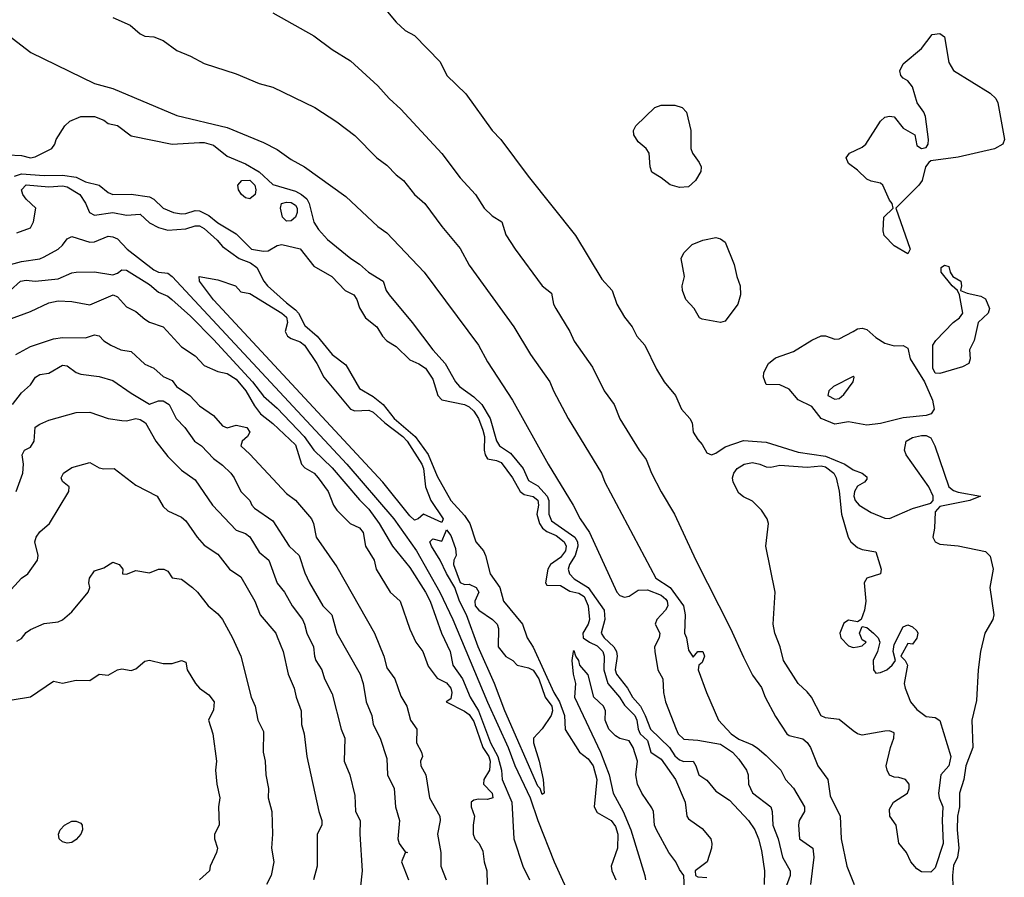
# Model space of a CAD drawing. Header units: metres. Extents: x -46681 to -43747, y -240911 to -237677.
# Tile 283 of 656: x -45032 to -44924, y -239884 to -239790. Entities that reach past the tile are written whole.
import ezdxf

# ---------------------------------------------------------------- set-up
doc = ezdxf.new("R2010")
doc.units = ezdxf.units.M
doc.layers.add('CONTOUR_INDEX', color=1, linetype='Continuous')
doc.layers.add('CONTOUR_INTER', color=3, linetype='Continuous')

msp = doc.modelspace()

# ---------------------------------------------------------------- linework, layer by layer
at = {"layer": 'CONTOUR_INDEX'}
for points, elevation in [([(-45004.1, -239789.17), (-44999.6, -239791.69), (-44997.6, -239793.18), (-44995.6, -239794.42), (-44992.6, -239797.15), (-44991.37, -239798.52), (-44990.1, -239799.7), (-44985.6, -239804.54), (-44983.6, -239807.22), (-44981.92, -239809.02), (-44980.98, -239810.52), (-44980.1, -239811.37), (-44979.04, -239812.02), (-44978.6, -239813.46), (-44977.58, -239815.02), (-44974.6, -239819.02), (-44973.6, -239819.83), (-44973.37, -239821.02), (-44973.13, -239821.52), (-44971.6, -239824.01), (-44971.1, -239825.08), (-44969.1, -239827.94), (-44967.85, -239830.52), (-44966.73, -239832.02), (-44966.1, -239833.57), (-44963.99, -239837.02), (-44963.25, -239838.02), (-44962.65, -239839.52), (-44961.6, -239841.57), (-44960.13, -239844.02), (-44957.79, -239849.02), (-44954, -239856.52), (-44952.6, -239859.65), (-44951.6, -239861.62), (-44950.6, -239862.98), (-44950.22, -239864.02), (-44949.1, -239866.14), (-44947.84, -239868.02), (-44947.6, -239868.21), (-44946.1, -239868.59), (-44945.6, -239868.99), (-44945.25, -239869.52), (-44944.46, -239871.52), (-44943.37, -239873.02), (-44943.1, -239874.82), (-44942.02, -239877.02), (-44941.91, -239879.52), (-44941.29, -239882.52), (-44940.46, -239884.52)], 70), ([(-45032.1, -239813.22), (-45030.6, -239812.67), (-45030.29, -239812.02), (-45030.01, -239810.52), (-45031.1, -239809.53), (-45031.44, -239809.02), (-45031.61, -239808.52), (-45031.1, -239807.99), (-45028.6, -239808.18), (-45027.1, -239808.1), (-45026.6, -239808.21), (-45025.2, -239809.02), (-45024.6, -239809.99), (-45024.16, -239811.02), (-45023.6, -239811.3), (-45021.6, -239811.02), (-45020.1, -239811.31), (-45018.6, -239811.2), (-45017.6, -239812.14), (-45016.6, -239812.65), (-45015.6, -239812.95), (-45013.6, -239812.8), (-45012.6, -239812.45), (-45012.1, -239812.47), (-45011.6, -239812.76), (-45010.17, -239814.02), (-45009.6, -239814.72), (-45007.79, -239816.02), (-45006.52, -239816.52), (-45005.86, -239817.02), (-45005.06, -239818.52), (-45004.66, -239819.02), (-45002.6, -239820.9), (-45001.6, -239821.65), (-45001.28, -239822.02), (-45000.6, -239823.35), (-44999.23, -239824.52), (-44997.59, -239826.52), (-44996.1, -239827.66), (-44994.6, -239830.24), (-44993.1, -239831.14), (-44992.03, -239832.02), (-44990.82, -239833.52), (-44988.52, -239835.52), (-44987.1, -239837.46), (-44986.1, -239839.85), (-44984.6, -239842.52), (-44983.1, -239844.16), (-44982.55, -239845.02), (-44981.87, -239847.02), (-44981.04, -239848.02), (-44980.82, -239848.52), (-44980.32, -239850.52), (-44979.24, -239852.02), (-44978.85, -239853.52), (-44976.78, -239856.02), (-44976.25, -239857.52), (-44975.6, -239858.55), (-44973.33, -239863.52), (-44972.72, -239864.52), (-44972.19, -239866.02), (-44972.1, -239867.56), (-44970.52, -239870.02), (-44969.6, -239870.76), (-44969.03, -239871.52), (-44968.62, -239873.02), (-44968.93, -239876.02), (-44968.6, -239876.65), (-44967.06, -239877.52), (-44966.6, -239878.16), (-44966.32, -239879.02), (-44966.39, -239880.52), (-44967.07, -239882.52), (-44967, -239883.02), (-44966.55, -239884.02)], 75), ([(-45032.57, -239832.02), (-45031.6, -239830.74), (-45030.6, -239829.85), (-45030.08, -239829.02), (-45029.6, -239828.74), (-45028.6, -239828.59), (-45027.1, -239827.7), (-45026.6, -239827.77), (-45025.6, -239828.52), (-45025.1, -239828.68), (-45023.1, -239828.94), (-45021.6, -239829.39), (-45019.6, -239830.77), (-45017.6, -239831.97), (-45016.6, -239831.61), (-45016.1, -239831.59), (-45015.44, -239832.02), (-45014.68, -239833.52), (-45013.73, -239834.52), (-45012.65, -239836.02), (-45011.88, -239836.52), (-45010.6, -239837.91), (-45009.6, -239838.63), (-45008.69, -239839.52), (-45008.33, -239840.02), (-45007.6, -239841.53), (-45006.6, -239842.5), (-45006.39, -239843.02), (-45006.1, -239843.34), (-45004.1, -239844.72), (-45002.32, -239847.52), (-45001.21, -239848.52), (-45000.6, -239850.42), (-45000.07, -239851.52), (-44998.62, -239854.02), (-44997.65, -239855.02), (-44997.1, -239857.03), (-44994.52, -239861.52), (-44994.21, -239862.52), (-44993.86, -239864.52), (-44993.25, -239866.02), (-44993.11, -239867.02), (-44992.35, -239868.52), (-44991.6, -239870.74), (-44991.53, -239872.52), (-44990.83, -239874.02), (-44990.68, -239876.02), (-44990.23, -239877.52), (-44990.4, -239879.52), (-44990.28, -239880.02), (-44989.6, -239880.94), (-44989.34, -239881.02), (-44989.6, -239881.05), (-44990.02, -239882.02), (-44989.25, -239884.02)], 80), ([(-44952.5, -239838.52), (-44951.6, -239838.34), (-44950.8, -239838.52), (-44950.1, -239838.84), (-44949.6, -239838.87), (-44948.6, -239838.63), (-44945.6, -239838.85), (-44944.1, -239838.72), (-44943.6, -239838.83), (-44942.69, -239839.52), (-44942.43, -239840.02), (-44942.1, -239841.49), (-44941.87, -239844.02), (-44941.12, -239846.52), (-44940.83, -239847.02), (-44940.1, -239847.65), (-44939.6, -239847.86), (-44938.1, -239848.11), (-44937.53, -239850.02), (-44937.6, -239850.53), (-44939.1, -239851.02), (-44939.39, -239851.52), (-44939.19, -239853.52), (-44939.35, -239854.52), (-44939.69, -239855.52), (-44940.1, -239855.79), (-44941.1, -239855.59), (-44941.6, -239855.94), (-44942.05, -239857.02), (-44941.95, -239857.52), (-44941.1, -239858.41), (-44940.6, -239858.57), (-44940.11, -239858.52), (-44939.6, -239858.39), (-44939.15, -239858.02), (-44939.6, -239857.75), (-44939.88, -239857.02), (-44939.6, -239856.28), (-44939.1, -239856.41), (-44938.35, -239857.02), (-44937.86, -239857.52), (-44937.68, -239858.02), (-44937.91, -239859.02), (-44938.4, -239860.02), (-44938.35, -239861.02), (-44938.1, -239861.38), (-44937.6, -239861.34), (-44936.91, -239861.02), (-44936.3, -239860.52), (-44935.96, -239860.02), (-44936.22, -239859.02), (-44936.1, -239858.25), (-44935.1, -239856.34), (-44934.6, -239856.12), (-44934.1, -239856.33), (-44933.6, -239856.76), (-44933.5, -239857.02), (-44933.6, -239857.56), (-44934.1, -239858.22), (-44934.6, -239858.16), (-44935.35, -239859.52), (-44934.89, -239860.02), (-44934.65, -239860.52), (-44935.01, -239862.52), (-44934.9, -239863.02), (-44934.3, -239864.52), (-44933.6, -239865.36), (-44932.6, -239866.12), (-44931.6, -239866.24), (-44931.1, -239866.56), (-44929.88, -239870.52), (-44930.1, -239871.52), (-44931, -239872.52), (-44931.24, -239874.52), (-44931.17, -239875.02), (-44930.76, -239876.02), (-44930.84, -239877.52), (-44930.73, -239880.02), (-44931.6, -239882.68), (-44932.1, -239883.17), (-44933.1, -239883.14), (-44933.6, -239882.8), (-44934.29, -239882.02), (-44934.74, -239881.02), (-44935.6, -239880), (-44935.87, -239878.02), (-44936.56, -239877.02), (-44936.6, -239876.28), (-44936.17, -239875.52), (-44934.65, -239874.52), (-44934.46, -239874.02), (-44934.44, -239873.52), (-44934.85, -239873.02), (-44935.6, -239872.79), (-44936.1, -239872.78), (-44936.6, -239872.54), (-44936.87, -239872.02), (-44936.97, -239871.52), (-44936.5, -239869.52), (-44936.12, -239868.52), (-44936.1, -239867.92), (-44936.6, -239867.71), (-44937.1, -239867.73), (-44939.6, -239868.19), (-44940.1, -239868.04), (-44940.6, -239867.71), (-44942.1, -239866.45), (-44943.6, -239866.27), (-44944.1, -239866.08), (-44945.15, -239864.02), (-44945.6, -239863.44), (-44946.6, -239862.52), (-44948.21, -239860.02), (-44948.59, -239858.52), (-44949.16, -239857.02), (-44949.35, -239856.02), (-44949.12, -239852.52), (-44950.14, -239847.52), (-44949.84, -239845.02), (-44949.98, -239844.52), (-44950.6, -239843.55), (-44951.6, -239842.59), (-44952.6, -239842.09), (-44953.1, -239841.69), (-44953.71, -239840.52), (-44953.78, -239840.02), (-44953.66, -239839.52), (-44953.29, -239839.02), (-44952.5, -239838.52)], 70), ([(-45026.9, -239878.02), (-45026.1, -239877.59), (-45025.6, -239877.58), (-45025.1, -239877.81), (-45024.94, -239878.02), (-45024.91, -239878.52), (-45025.09, -239879.02), (-45025.6, -239879.6), (-45026.1, -239879.93), (-45026.6, -239879.99), (-45027.1, -239879.84), (-45027.49, -239879.52), (-45027.56, -239879.02), (-45027.38, -239878.52), (-45026.9, -239878.02)], 85)]:
    msp.add_lwpolyline(points, dxfattribs=dict(at, elevation=elevation))
at = {"layer": 'CONTOUR_INTER'}
for points, elevation in [([(-44992.1, -239788.41), (-44990.6, -239790.2), (-44989.6, -239791.09), (-44988.6, -239791.63), (-44985.77, -239794.52), (-44985.06, -239796.02), (-44982.96, -239798.02), (-44980.1, -239802.02), (-44979.14, -239803.02), (-44976.15, -239807.02), (-44970.98, -239813.52), (-44968.1, -239818.3), (-44966.96, -239819.52), (-44966.43, -239821.02), (-44965.6, -239822.46), (-44964.77, -239823.52), (-44964.25, -239824.52), (-44963.39, -239825.52), (-44962.1, -239828.13), (-44961.25, -239829.52), (-44960.04, -239831.02), (-44959.36, -239832.52), (-44958.45, -239833.52), (-44958.22, -239834.02), (-44958.08, -239835.02), (-44957.6, -239835.85), (-44957.1, -239836.38), (-44956.6, -239837.31), (-44956.1, -239837.52), (-44955.6, -239837.33), (-44954.6, -239836.62), (-44952.6, -239835.94), (-44950.1, -239836.14), (-44946.6, -239837.21), (-44943.6, -239837.64), (-44941.51, -239838.52), (-44940.6, -239839.15), (-44939.58, -239839.52), (-44939.1, -239839.93), (-44939.1, -239840.18), (-44939.35, -239840.52), (-44940.1, -239840.94), (-44940.42, -239841.52), (-44940.51, -239842.02), (-44940.36, -239842.52), (-44939.93, -239843.02), (-44938.6, -239843.82), (-44937.1, -239844.44), (-44936.6, -239844.46), (-44934.1, -239843.4), (-44932.1, -239842.8), (-44931.82, -239842.52), (-44931.82, -239842.02), (-44932.31, -239841.02), (-44934.78, -239837.52), (-44934.95, -239837.02), (-44934.77, -239836.02), (-44934.1, -239835.61), (-44933.1, -239835.38), (-44932.6, -239835.4), (-44932.1, -239835.64), (-44931.66, -239836.52), (-44930.1, -239841.03), (-44929.6, -239841.42), (-44929.1, -239841.58), (-44926.65, -239842.02), (-44927.8, -239842.52), (-44931.1, -239843.16), (-44931.6, -239843.75), (-44931.68, -239845.52), (-44931.88, -239846.52), (-44931.62, -239847.02), (-44931.1, -239847.27), (-44929.1, -239847.45), (-44926.1, -239848.1), (-44925.6, -239848.61), (-44925.26, -239850.02), (-44925.64, -239852.02), (-44925.2, -239855.02), (-44925.29, -239855.52), (-44926.18, -239857.02), (-44926.66, -239859.02), (-44926.9, -239861.02), (-44927.1, -239864.4), (-44927.61, -239866.52), (-44927.49, -239869.52), (-44928.27, -239871.52), (-44928.49, -239873.02), (-44928.96, -239874.52), (-44928.94, -239876.02), (-44929.16, -239877.02), (-44929.21, -239878.52), (-44929.01, -239880.52), (-44929.15, -239881.52), (-44929.6, -239882.44), (-44929.7, -239883.52), (-44929.65, -239886.02)], 69), ([(-45021.6, -239789.69), (-45019.69, -239790.52), (-45018.6, -239791.45), (-45018.1, -239791.72), (-45017.1, -239791.79), (-45016.1, -239792.19), (-45014.6, -239793.27), (-45013.1, -239793.9), (-45011.6, -239794.72), (-45008.1, -239795.83), (-45005.6, -239796.88), (-45004.1, -239797.29), (-44999.51, -239799.52), (-44997.1, -239801.09), (-44995.1, -239802.58), (-44992.7, -239805.02), (-44991.6, -239805.83), (-44990.6, -239806.89), (-44989.8, -239807.52), (-44988.59, -239809.02), (-44987.45, -239810.02), (-44985.61, -239812.52), (-44983.6, -239814.96), (-44982.6, -239816.77), (-44977.71, -239823.52), (-44975.89, -239826.52), (-44973.78, -239829.52), (-44973.39, -239830.52), (-44971.77, -239833.52), (-44968.13, -239839.52), (-44967.77, -239840.52), (-44962.17, -239851.02), (-44960.6, -239852.03), (-44959.15, -239854.02), (-44958.96, -239855.02), (-44959.05, -239857.02), (-44958.84, -239857.52), (-44958.6, -239858.89), (-44958.1, -239859.64), (-44957.6, -239859.04), (-44957.05, -239859.02), (-44956.84, -239859.52), (-44957.1, -239860.24), (-44957.49, -239860.52), (-44957.55, -239861.02), (-44956.63, -239863.52), (-44955.32, -239866.52), (-44953.93, -239868.02), (-44953.1, -239868.63), (-44951.6, -239869.23), (-44951.1, -239869.57), (-44950.1, -239870.4), (-44948.49, -239872.02), (-44947.97, -239873.02), (-44947.1, -239873.99), (-44945.92, -239876.02), (-44945.9, -239876.52), (-44946.48, -239877.52), (-44946.56, -239878.02), (-44946.45, -239879.52), (-44945, -239880.52), (-44944.9, -239881.52), (-44945.26, -239884.52)], 71), ([(-45033.1, -239791.57), (-45030.56, -239793.52), (-45023.6, -239796.9), (-45021.6, -239797.44), (-45014.6, -239800.39), (-45009.1, -239801.69), (-45005.1, -239803.33), (-45003.6, -239804.11), (-45002.1, -239805.21), (-45000.61, -239806.02), (-44996.1, -239809.27), (-44992.6, -239812.52), (-44991.6, -239813.23), (-44987.54, -239817.52), (-44981.58, -239825.52), (-44980.6, -239827.34), (-44977.87, -239831.52), (-44973.95, -239838.52), (-44971.21, -239843.02), (-44970.46, -239844.52), (-44969.44, -239846.02), (-44966.44, -239852.52), (-44966.1, -239852.91), (-44965.6, -239853.08), (-44965.1, -239852.96), (-44964.1, -239852.33), (-44963.1, -239852.29), (-44961.6, -239852.86), (-44961.1, -239853.3), (-44960.94, -239853.52), (-44960.88, -239854.02), (-44961.11, -239854.52), (-44962.07, -239855.52), (-44962.24, -239856.02), (-44961.73, -239857.02), (-44961.83, -239857.52), (-44962.31, -239858.52), (-44962.29, -239859.02), (-44961.97, -239861.02), (-44961.43, -239862.02), (-44961.35, -239863.52), (-44961.12, -239864.52), (-44959.96, -239867.52), (-44959.72, -239868.02), (-44959.1, -239868.6), (-44957.6, -239868.71), (-44955.1, -239869.18), (-44953.8, -239870.02), (-44953.1, -239870.81), (-44952.25, -239872.02), (-44952.09, -239872.52), (-44952.02, -239873.52), (-44951.6, -239874.5), (-44949.6, -239876.02), (-44949.44, -239876.52), (-44949.36, -239878.02), (-44948.78, -239879.52), (-44948.32, -239881.52), (-44947.48, -239883.02), (-44947.47, -239883.52), (-44948.02, -239885.02)], 72), ([(-44931.93, -239791.52), (-44931.1, -239791.41), (-44930.6, -239791.78), (-44930.1, -239794.61), (-44929.6, -239795.48), (-44925.6, -239797.96), (-44924.98, -239798.52), (-44924.76, -239799.02), (-44924.04, -239803.02), (-44924.21, -239803.52), (-44925.1, -239804.03), (-44929.1, -239804.95), (-44932.1, -239805.37), (-44932.3, -239805.52), (-44932.67, -239806.02), (-44933.04, -239807.52), (-44933.39, -239808.02), (-44935.91, -239810.52), (-44934.35, -239815.02), (-44934.6, -239815.54), (-44936.1, -239814.65), (-44937.2, -239813.52), (-44937.29, -239813.02), (-44937.21, -239811.52), (-44936.22, -239810.52), (-44936.31, -239810.02), (-44936.6, -239809.64), (-44937.33, -239808.02), (-44937.6, -239807.78), (-44938.6, -239807.57), (-44939.1, -239807.34), (-44940.1, -239806.39), (-44941.1, -239805.66), (-44941.34, -239805.02), (-44940.97, -239804.52), (-44939.6, -239803.86), (-44939.18, -239803.52), (-44937.6, -239801), (-44937.1, -239800.59), (-44936.6, -239800.46), (-44936.1, -239800.55), (-44935.1, -239801.77), (-44933.85, -239802.52), (-44933.6, -239803.66), (-44933.1, -239804.02), (-44932.6, -239803.9), (-44932.38, -239803.52), (-44932.35, -239803.02), (-44932.66, -239800.52), (-44932.84, -239800.02), (-44933.58, -239799.02), (-44934.1, -239797.24), (-44934.6, -239796.6), (-44935.1, -239796.32), (-44935.36, -239796.02), (-44935.48, -239795.52), (-44935.1, -239794.75), (-44933.1, -239793.08), (-44931.93, -239791.52)], 69), ([(-44962.3, -239799.52), (-44961.6, -239799.26), (-44960.1, -239799.25), (-44959.28, -239799.52), (-44958.81, -239800.02), (-44958.35, -239802.02), (-44958.34, -239804.02), (-44958.18, -239804.52), (-44957.42, -239805.52), (-44957.22, -239806.02), (-44957.26, -239806.52), (-44957.85, -239807.52), (-44958.6, -239808.21), (-44959.6, -239808.27), (-44960.6, -239807.99), (-44961.6, -239807.21), (-44962.6, -239806.61), (-44962.79, -239806.02), (-44962.92, -239804.52), (-44963.22, -239804.02), (-44964.1, -239803.27), (-44964.6, -239802.52), (-44964.63, -239802.02), (-44964.35, -239801.52), (-44962.3, -239799.52)], 69), ([(-45033.1, -239804.69), (-45031.6, -239804.76), (-45030.6, -239805.01), (-45030.1, -239804.93), (-45028.29, -239804.02), (-45027.96, -239803.52), (-45027.82, -239803.02), (-45026.87, -239801.52), (-45026.31, -239801.02), (-45025.1, -239800.49), (-45023.6, -239800.51), (-45022.6, -239800.89), (-45022.1, -239801.26), (-45021.1, -239801.47), (-45019.6, -239802.6), (-45015.1, -239803.54), (-45012.1, -239803.34), (-45011.6, -239803.36), (-45010.6, -239803.65), (-45009.1, -239804.85), (-45007.1, -239805.68), (-45005.6, -239806.54), (-45004.1, -239807.93), (-45001.6, -239808.67), (-45000.96, -239809.02), (-45000.38, -239809.52), (-45000.13, -239810.02), (-44999.6, -239812.06), (-44999.1, -239812.88), (-44998.1, -239813.94), (-44995.54, -239816.02), (-44994.6, -239816.65), (-44993.64, -239817.52), (-44992.01, -239818.52), (-44991.68, -239819.52), (-44991.36, -239820.02), (-44988.84, -239823.02), (-44986.6, -239826.02), (-44985.23, -239827.52), (-44984.1, -239829.52), (-44983.67, -239830.02), (-44982.1, -239831.18), (-44981.23, -239832.02), (-44980.32, -239833.52), (-44979.6, -239835.99), (-44979.28, -239836.52), (-44978.1, -239837.32), (-44976.68, -239839.02), (-44976.1, -239840.32), (-44975.1, -239840.92), (-44974.06, -239842.02), (-44973.88, -239842.52), (-44973.89, -239844.02), (-44973.6, -239844.74), (-44971.06, -239846.52), (-44970.75, -239847.02), (-44970.71, -239847.52), (-44970.99, -239848.52), (-44971.64, -239849.52), (-44971.76, -239850.02), (-44971.64, -239850.52), (-44971.1, -239851.06), (-44969.6, -239852.04), (-44967.84, -239854.52), (-44967.77, -239855.52), (-44968.15, -239857.02), (-44967.84, -239857.52), (-44966.77, -239858.52), (-44966.49, -239859.02), (-44966.41, -239859.52), (-44966.64, -239861.02), (-44966.5, -239861.52), (-44965.29, -239863.02), (-44964.73, -239864.02), (-44963.86, -239865.02), (-44963.34, -239866.02), (-44962.78, -239867.52), (-44960.68, -239869.52), (-44960.1, -239870.44), (-44959.6, -239870.88), (-44959.1, -239871.04), (-44958.09, -239871.02), (-44957.79, -239871.52), (-44957.46, -239872.52), (-44956.6, -239873.1), (-44955.6, -239874.29), (-44954.1, -239875.27), (-44952.05, -239877.52), (-44951.34, -239878.52), (-44950.93, -239879.52), (-44950.6, -239880.81), (-44950.29, -239883.02), (-44950.31, -239884.52)], 73), ([(-45032.38, -239807.02), (-45031.6, -239806.77), (-45029.1, -239806.97), (-45027.1, -239806.92), (-45025.6, -239807.15), (-45024.6, -239807.65), (-45023.1, -239808.01), (-45022.1, -239808.8), (-45021.6, -239809.03), (-45019.6, -239808.99), (-45017.6, -239809.3), (-45017.1, -239809.56), (-45016.1, -239810.53), (-45014.96, -239811.02), (-45014.1, -239811.16), (-45013.6, -239811.12), (-45012.6, -239810.77), (-45012.1, -239810.84), (-45011.1, -239811.34), (-45010.1, -239812.12), (-45008.1, -239813.34), (-45006.41, -239815.02), (-45005.1, -239815.25), (-45004.6, -239815.2), (-45003.6, -239814.63), (-45003.1, -239814.51), (-45001.1, -239814.97), (-44999.6, -239816.89), (-44997.63, -239818.02), (-44996.18, -239819.52), (-44995.24, -239820.02), (-44994.9, -239820.52), (-44994.6, -239821.44), (-44993.94, -239822.52), (-44992.7, -239823.52), (-44992.1, -239824.52), (-44991.6, -239825.03), (-44990.6, -239825.67), (-44989.1, -239827.13), (-44988.1, -239827.55), (-44987.37, -239828.02), (-44986.6, -239829.23), (-44986.05, -239831.02), (-44985.6, -239831.49), (-44983.1, -239832), (-44982.6, -239832.25), (-44982.1, -239832.73), (-44981.59, -239833.52), (-44981.1, -239834.82), (-44980.93, -239835.52), (-44980.96, -239837.02), (-44980.87, -239837.52), (-44980.6, -239837.95), (-44979.6, -239838.12), (-44979.1, -239838.36), (-44977.87, -239840.02), (-44977.04, -239841.52), (-44976.6, -239841.85), (-44975.6, -239842.07), (-44975.1, -239842.48), (-44975.02, -239843.02), (-44975.2, -239844.02), (-44974.9, -239845.02), (-44974.58, -239845.52), (-44974.1, -239845.9), (-44973.1, -239846.34), (-44972.21, -239847.02), (-44971.99, -239847.52), (-44972.06, -239848.02), (-44972.6, -239848.76), (-44973.7, -239849.52), (-44973.99, -239850.02), (-44974.25, -239851.52), (-44974.1, -239851.78), (-44972.6, -239851.82), (-44971.6, -239852.41), (-44970.6, -239852.65), (-44970.01, -239853.02), (-44969.58, -239854.02), (-44969.44, -239855.52), (-44969.59, -239856.02), (-44970.16, -239857.02), (-44970.14, -239857.52), (-44969.45, -239858.02), (-44968.6, -239858.42), (-44967.98, -239859.02), (-44967.82, -239859.52), (-44967.88, -239861.02), (-44967.43, -239862.52), (-44966.17, -239864.02), (-44965.6, -239864.91), (-44964.48, -239866.02), (-44964.26, -239866.52), (-44964.12, -239867.52), (-44963.88, -239868.02), (-44963.1, -239868.76), (-44962.72, -239870.02), (-44961.6, -239870.82), (-44960.03, -239873.02), (-44958.96, -239875.52), (-44958.77, -239877.02), (-44958.6, -239877.32), (-44957.1, -239878.37), (-44956.17, -239879.52), (-44956.04, -239880.02), (-44956.1, -239880.52), (-44956.56, -239882.02), (-44957.86, -239883.02), (-44957.85, -239883.52), (-44957.6, -239883.67), (-44956.6, -239883.73)], 74), ([(-45007.47, -239807.52), (-45006.6, -239807.48), (-45006.05, -239808.02), (-45005.95, -239808.52), (-45006.02, -239809.02), (-45006.6, -239809.51), (-45007.1, -239809.39), (-45007.53, -239809.02), (-45007.86, -239808.52), (-45007.93, -239808.02), (-45007.47, -239807.52)], 74), ([(-45003.13, -239810.02), (-45002.6, -239809.88), (-45002.1, -239809.92), (-45001.6, -239810.21), (-45001.42, -239810.52), (-45001.42, -239811.02), (-45001.6, -239811.51), (-45002.1, -239811.93), (-45002.6, -239811.95), (-45003.05, -239811.52), (-45003.27, -239810.52), (-45003.13, -239810.02)], 74), ([(-45033.6, -239816.9), (-45031.6, -239816.38), (-45029.6, -239816.06), (-45029.1, -239815.85), (-45027.6, -239815), (-45027.1, -239814.58), (-45026.6, -239813.88), (-45026.1, -239813.64), (-45024.1, -239814.26), (-45023.6, -239814.23), (-45022.1, -239813.6), (-45021.6, -239813.66), (-45021.1, -239813.9), (-45020.02, -239815.02), (-45017.1, -239817.29), (-45016.6, -239817.52), (-45015.6, -239817.63), (-45015.1, -239817.99), (-44995.99, -239838.52), (-44990.84, -239844.52), (-44988.38, -239848.02), (-44985.8, -239852.52), (-44984.38, -239855.52), (-44980.6, -239864.55), (-44978.33, -239869.52), (-44977.6, -239871.51), (-44975.92, -239875.02), (-44975.1, -239877.51), (-44973.3, -239882.02), (-44971.27, -239886.52)], 76), ([(-44957.05, -239814.02), (-44955.6, -239813.73), (-44955.1, -239813.87), (-44954.6, -239814.24), (-44953.6, -239816.7), (-44953.33, -239818.02), (-44952.94, -239819.02), (-44952.91, -239820.02), (-44953.21, -239821.02), (-44954.6, -239822.89), (-44955.1, -239823.03), (-44957.1, -239822.68), (-44957.4, -239822.52), (-44957.98, -239821.52), (-44958.88, -239820.52), (-44959.26, -239819.52), (-44959.28, -239819.02), (-44959.03, -239818.02), (-44959.39, -239816.02), (-44959.1, -239815.4), (-44958.2, -239814.52), (-44957.05, -239814.02)], 69), ([(-44930.95, -239817.02), (-44930.6, -239816.75), (-44930.1, -239816.9), (-44929.95, -239817.52), (-44929.67, -239818.02), (-44928.81, -239818.52), (-44928.73, -239819.02), (-44928.82, -239819.52), (-44928.1, -239819.82), (-44926.6, -239820.17), (-44926.1, -239820.46), (-44925.67, -239821.52), (-44925.8, -239822.02), (-44926.91, -239823.02), (-44927.35, -239825.02), (-44927.87, -239826.02), (-44927.77, -239827.02), (-44927.91, -239827.52), (-44928.6, -239827.87), (-44931.1, -239828.62), (-44931.6, -239828.59), (-44931.85, -239828.02), (-44931.85, -239825.52), (-44931.54, -239825.02), (-44929.65, -239823.02), (-44928.93, -239822.52), (-44928.57, -239822.02), (-44928.93, -239820.02), (-44929.16, -239819.52), (-44929.76, -239819.02), (-44930.96, -239817.52), (-44930.95, -239817.02)], 69), ([(-45032.82, -239819.52), (-45031.69, -239818.52), (-45031.1, -239818.4), (-45030.1, -239818.51), (-45027.6, -239818.27), (-45026.1, -239817.59), (-45025.6, -239817.54), (-45023.6, -239817.51), (-45021.6, -239817.84), (-45021.1, -239817.65), (-45020.6, -239817.26), (-45020.1, -239817.32), (-45017.6, -239818.89), (-45016.6, -239819.71), (-45015.6, -239820.15), (-45015.13, -239820.52), (-45013.1, -239822.34), (-45010.6, -239824.9), (-45006.3, -239829.52), (-45005.1, -239831.09), (-45003.6, -239832.42), (-45000.68, -239835.52), (-44999.6, -239836.99), (-44997.6, -239838.95), (-44994.6, -239842.44), (-44993.6, -239843.44), (-44992.45, -239845.02), (-44990.98, -239847.52), (-44989.1, -239849.82), (-44987.38, -239852.52), (-44986.87, -239853.52), (-44985.64, -239857.02), (-44984.7, -239859.02), (-44984.38, -239860.52), (-44983.34, -239862.02), (-44982.51, -239864.02), (-44981.6, -239865.53), (-44980.27, -239869.02), (-44979.46, -239870.52), (-44979.08, -239872.02), (-44978.98, -239873.02), (-44977.93, -239875.52), (-44977.73, -239879.52), (-44976.72, -239882.52), (-44975.99, -239884.02)], 77), ([(-45012.14, -239818.02), (-45010.1, -239818.37), (-45008.19, -239819.02), (-45007.6, -239819.7), (-45006.6, -239819.85), (-45003.12, -239822.02), (-45002.6, -239822.47), (-45002.48, -239823.02), (-45002.74, -239824.02), (-45002.47, -239824.52), (-45002.1, -239824.79), (-45001.1, -239825.15), (-45000.62, -239825.52), (-44999.28, -239827.52), (-44998.51, -239829.02), (-44995.6, -239832.51), (-44995.1, -239832.71), (-44993.6, -239832.62), (-44993.1, -239832.83), (-44991.84, -239834.02), (-44989.85, -239835.52), (-44989.38, -239836.02), (-44987.79, -239838.52), (-44987.62, -239839.02), (-44987.38, -239841.02), (-44986.81, -239842.52), (-44985.45, -239844.52), (-44985.6, -239844.93), (-44987.6, -239844.01), (-44988.17, -239844.52), (-44988.6, -239844.65), (-44989.1, -239844.17), (-44992.05, -239840.52), (-45010.6, -239820.57), (-45012.12, -239818.52), (-45012.14, -239818.02)], 76), ([(-45033.1, -239822.75), (-45030.6, -239821.84), (-45028.6, -239820.87), (-45027.6, -239820.68), (-45026.1, -239820.74), (-45024.1, -239821.09), (-45021.58, -239820.02), (-45021.1, -239820.24), (-45020.1, -239821.31), (-45019.1, -239821.83), (-45018.1, -239822.69), (-45017.6, -239823), (-45016.1, -239823.51), (-45014.1, -239825.7), (-45012.6, -239826.69), (-45011.6, -239827.73), (-45010.1, -239828.4), (-45009.1, -239828.63), (-45008.1, -239829.22), (-45007.03, -239830.52), (-45006.1, -239832.15), (-45005.44, -239833.02), (-45004.1, -239834.08), (-45001.6, -239836.43), (-45000.95, -239838.52), (-45000.6, -239838.92), (-44999.57, -239839.52), (-44999.12, -239840.02), (-44998.04, -239841.52), (-44997.45, -239843.02), (-44997.1, -239843.55), (-44995.62, -239845.02), (-44994.6, -239845.5), (-44994.21, -239846.02), (-44993.95, -239847.52), (-44993.02, -239849.02), (-44992.77, -239850.02), (-44991.25, -239852.52), (-44990.17, -239853.52), (-44989.1, -239856.59), (-44988.44, -239858.02), (-44987.68, -239859.02), (-44987.1, -239860.62), (-44986.1, -239861.94), (-44985.1, -239862.47), (-44984.61, -239863.02), (-44984.49, -239863.52), (-44984.6, -239864.22), (-44985.14, -239864.52), (-44983.1, -239865.56), (-44982.6, -239865.91), (-44982.1, -239866.67), (-44981.11, -239869.52), (-44980.47, -239870.52), (-44980.32, -239871.02), (-44980.37, -239872.02), (-44980.99, -239873.02), (-44981.04, -239873.52), (-44980.08, -239874.52), (-44980.01, -239875.02), (-44980.6, -239875.23), (-44981.6, -239875.18), (-44982.1, -239875.29), (-44982.39, -239875.52), (-44982.39, -239876.02), (-44982.01, -239877.02), (-44982.17, -239878.02), (-44982.17, -239879.02), (-44981.98, -239879.52), (-44981.52, -239880.02), (-44981.1, -239880.85), (-44980.97, -239882.02), (-44980.67, -239883.02), (-44980.65, -239884.52)], 78), ([(-44940.59, -239824.02), (-44940.1, -239823.74), (-44939.6, -239823.64), (-44939.1, -239823.81), (-44938.1, -239824.68), (-44937.1, -239825.28), (-44936.1, -239825.59), (-44935.1, -239825.56), (-44934.6, -239825.85), (-44934.35, -239827.02), (-44932.78, -239829.52), (-44931.89, -239831.52), (-44931.71, -239832.52), (-44932.04, -239833.02), (-44932.6, -239833.21), (-44935.1, -239833.48), (-44937.6, -239834.09), (-44939.1, -239834.27), (-44941.1, -239833.92), (-44942.6, -239834.14), (-44944.1, -239833.55), (-44945.1, -239832.23), (-44946.6, -239831.51), (-44947.6, -239830.34), (-44948.6, -239829.86), (-44950.1, -239829.82), (-44950.38, -239829.02), (-44950.37, -239828.52), (-44949.85, -239827.52), (-44949.1, -239826.92), (-44947.1, -239826.22), (-44945.1, -239824.97), (-44944.1, -239824.5), (-44943.6, -239824.49), (-44942.6, -239824.87), (-44942.1, -239824.84), (-44940.59, -239824.02)], 69), ([(-45032.23, -239826.52), (-45030.6, -239825.66), (-45028.1, -239824.82), (-45027.1, -239824.66), (-45024.6, -239824.7), (-45023.6, -239824.39), (-45023.1, -239824.5), (-45022.6, -239825.03), (-45021.82, -239825.52), (-45020.72, -239826.02), (-45019.6, -239826.21), (-45018.1, -239827.58), (-45017.1, -239828.05), (-45016.1, -239828.95), (-45015.1, -239829.39), (-45014.65, -239830.02), (-45013.17, -239831.02), (-45012.1, -239832.14), (-45010.6, -239833.22), (-45009.6, -239834.35), (-45009.1, -239834.57), (-45008.1, -239834.28), (-45006.95, -239834.52), (-45006.61, -239835.02), (-45006.86, -239835.52), (-45007.44, -239836.02), (-45007.6, -239836.52), (-45006.6, -239837.45), (-45002.6, -239841.76), (-45001.6, -239842.48), (-44999.87, -239844.52), (-44999.65, -239845.02), (-44999.35, -239846.52), (-44997.1, -239849.78), (-44992.98, -239857.02), (-44991.94, -239859.52), (-44991.6, -239860.83), (-44990.75, -239862.02), (-44990.1, -239863.9), (-44989.42, -239865.02), (-44989.04, -239866.52), (-44988.35, -239867.52), (-44988.36, -239869.02), (-44987.84, -239870.02), (-44987.73, -239870.52), (-44987.92, -239871.02), (-44987.88, -239871.52), (-44987.33, -239872.52), (-44986.93, -239875.02), (-44985.81, -239877.02), (-44985.78, -239877.52), (-44986.06, -239879.02), (-44985.69, -239881.02), (-44985.7, -239882.52), (-44985.12, -239884.02)], 79), ([(-44940.6, -239828.96), (-44942.74, -239830.02), (-44943.26, -239830.52), (-44943.34, -239831.02), (-44942.6, -239831.41), (-44942.1, -239831.34), (-44941.6, -239830.91), (-44940.59, -239829.52), (-44940.48, -239829.02), (-44940.6, -239828.96)], 69), ([(-45032.17, -239841.52), (-45031.45, -239839.52), (-45031.38, -239838.52), (-45031.54, -239837.52), (-45031.26, -239837.02), (-45030.6, -239836.66), (-45030.22, -239836.02), (-45030.1, -239834.5), (-45029.6, -239834.14), (-45028.6, -239833.72), (-45025.6, -239832.87), (-45024.1, -239832.84), (-45022.1, -239833.54), (-45020.6, -239833.76), (-45020.1, -239833.78), (-45019.1, -239833.54), (-45018.6, -239833.64), (-45018.03, -239834.02), (-45016.91, -239836.02), (-45015.6, -239837.68), (-45014.1, -239839.18), (-45012.6, -239840.25), (-45010.68, -239843.02), (-45008.1, -239845.75), (-45007.1, -239846.11), (-45006.6, -239846.47), (-45005.6, -239848.15), (-45004.52, -239849.02), (-45003.6, -239851.54), (-45002.81, -239852.52), (-45001.99, -239854.02), (-45000.86, -239855.52), (-45000.61, -239856.02), (-45000.36, -239857.02), (-44999.64, -239858.52), (-44999.55, -239859.52), (-44999.38, -239860.02), (-44998.74, -239861.02), (-44998.43, -239862.02), (-44997.6, -239863.65), (-44996.62, -239867.52), (-44996.21, -239868.52), (-44996.3, -239871.02), (-44995.67, -239872.52), (-44995.1, -239874.79), (-44995.04, -239876.52), (-44994.54, -239877.52), (-44994.58, -239879.02), (-44994.33, -239883.02), (-44994.53, -239885.02)], 81), ([(-45033.1, -239852.66), (-45031.6, -239851.02), (-45030.91, -239850.52), (-45029.85, -239849.02), (-45029.79, -239848.52), (-45030.12, -239847.02), (-45029.99, -239846.52), (-45029.6, -239845.95), (-45028.54, -239845.02), (-45026.42, -239841.52), (-45026.39, -239841.02), (-45027.1, -239840.43), (-45027.27, -239840.02), (-45026.99, -239839.52), (-45026.1, -239838.9), (-45024.1, -239838.34), (-45023.1, -239838.93), (-45022.6, -239839.04), (-45021.46, -239839.02), (-45019.1, -239840.84), (-45016.74, -239842.02), (-45016.1, -239843.16), (-45015.6, -239843.62), (-45014.1, -239844.34), (-45013.6, -239844.75), (-45012.39, -239846.52), (-45011.6, -239847.39), (-45010.1, -239848.36), (-45008.83, -239850.02), (-45007.6, -239850.84), (-45006.06, -239853.52), (-45005.48, -239855.02), (-45003.78, -239857.02), (-45003.6, -239857.41), (-45002.95, -239859.02), (-45002.41, -239861.52), (-45001.77, -239863.02), (-45001.55, -239864.02), (-45000.99, -239865.52), (-45000.94, -239867.02), (-45000.67, -239868.02), (-45000.36, -239870.52), (-44999.05, -239876.52), (-44998.74, -239877.52), (-44998.72, -239878.02), (-44999.25, -239879.02), (-44999.24, -239882.52), (-44999.65, -239884.02)], 82), ([(-44985.18, -239846.02), (-44985.1, -239845.7), (-44984.6, -239846.33), (-44984.1, -239847.77), (-44984.02, -239848.52), (-44984.29, -239849.02), (-44984.33, -239849.52), (-44983.6, -239851.49), (-44983.1, -239851.71), (-44982.6, -239851.65), (-44981.85, -239852.02), (-44981.53, -239852.52), (-44981.97, -239853.52), (-44981.94, -239854.02), (-44981.56, -239854.52), (-44980.05, -239855.52), (-44979.54, -239856.02), (-44979.39, -239856.52), (-44979.42, -239858.52), (-44978.6, -239859.58), (-44977.82, -239860.02), (-44977.35, -239860.52), (-44976.1, -239860.8), (-44975.6, -239861.07), (-44974.97, -239862.02), (-44974.28, -239864.02), (-44973.56, -239865.02), (-44973.48, -239865.52), (-44973.63, -239866.02), (-44974.6, -239867.5), (-44975.55, -239868.52), (-44975.57, -239869.02), (-44974.95, -239871.02), (-44974.51, -239873.02), (-44974.39, -239874.52), (-44974.6, -239874.65), (-44974.84, -239874.02), (-44975.1, -239873.75), (-44978.69, -239865.52), (-44979.82, -239862.52), (-44981.63, -239858.52), (-44982.9, -239855.02), (-44983.65, -239853.52), (-44984.19, -239852.02), (-44985.1, -239850.5), (-44985.77, -239849.02), (-44986.73, -239847.52), (-44986.91, -239847.02), (-44986.6, -239846.7), (-44985.6, -239846.94), (-44985.18, -239846.02)], 76), ([(-45032.1, -239857.89), (-45031.6, -239857.6), (-45031.1, -239856.93), (-45030.6, -239856.62), (-45029.1, -239855.96), (-45027.6, -239855.78), (-45027.1, -239855.57), (-45026.1, -239854.69), (-45024.29, -239852.52), (-45024.11, -239852.02), (-45024.21, -239851.52), (-45024.14, -239851.02), (-45023.6, -239850.2), (-45022.6, -239849.88), (-45021.6, -239849.25), (-45020.89, -239849.52), (-45020.52, -239850.02), (-45020.56, -239850.52), (-45020.1, -239850.58), (-45019.1, -239850.16), (-45017.6, -239850.42), (-45016.6, -239850.03), (-45016.01, -239850.02), (-45015.6, -239850.23), (-45015.1, -239850.96), (-45014.1, -239851.13), (-45012.9, -239852.02), (-45012.33, -239852.52), (-45011.16, -239854.02), (-45010.1, -239854.89), (-45009.6, -239855.52), (-45008.5, -239857.52), (-45007.58, -239859.52), (-45006.47, -239864.02), (-45006.04, -239865.02), (-45005.72, -239866.52), (-45005.1, -239867.79), (-45005.16, -239870.02), (-45004.93, -239871.02), (-45004.86, -239872.52), (-45004.56, -239874.02), (-45004.59, -239875.02), (-45004.21, -239876.52), (-45004.12, -239879.02), (-45004.22, -239880.52), (-45004, -239882.02), (-45004.26, -239883.52), (-45004.79, -239884.52)], 83), ([(-44959.03, -239885.02), (-44959.13, -239883.52), (-44959.6, -239882.89), (-44959.99, -239882.02), (-44960.74, -239881.02), (-44962.12, -239878.52), (-44962.33, -239878.02), (-44962.43, -239876.52), (-44962.6, -239876.11), (-44963.71, -239874.52), (-44964.2, -239873.52), (-44964.35, -239872.52), (-44964.19, -239871.02), (-44964.65, -239869.52), (-44965.1, -239868.81), (-44966.1, -239868.56), (-44966.6, -239868.25), (-44967.33, -239867.52), (-44967.71, -239866.52), (-44967.69, -239865.52), (-44967.89, -239865.02), (-44968.97, -239864.02), (-44969.6, -239861.58), (-44970.48, -239860.52), (-44970.6, -239860), (-44970.95, -239859.52), (-44971.1, -239858.96), (-44971.23, -239859.02), (-44971.36, -239860.02), (-44971.23, -239861.52), (-44970.97, -239862.52), (-44971.07, -239864.02), (-44968.23, -239870.02), (-44967.3, -239872.52), (-44966.86, -239874.52), (-44965.76, -239876.52), (-44964.93, -239878.52), (-44963.4, -239883.52), (-44963.32, -239884.02)], 74), ([(-45032.6, -239864.33), (-45030.6, -239863.98), (-45028.1, -239862.27), (-45027.1, -239862.49), (-45025.6, -239862.17), (-45024.1, -239862.21), (-45023.1, -239861.52), (-45022.1, -239861.62), (-45021.1, -239861.03), (-45020.6, -239860.92), (-45019.6, -239861.1), (-45019.1, -239860.93), (-45018.1, -239860.09), (-45017.6, -239859.99), (-45016.1, -239860.35), (-45015.1, -239860.32), (-45014.1, -239860.02), (-45013.6, -239860.19), (-45013.45, -239861.02), (-45012.56, -239862.52), (-45012.1, -239863.02), (-45011.1, -239863.75), (-45010.53, -239864.52), (-45010.6, -239865.41), (-45011.15, -239866.52), (-45010.66, -239868.02), (-45010.27, -239871.02), (-45010.35, -239872.02), (-45010.22, -239873.52), (-45009.89, -239875.02), (-45010.04, -239876.02), (-45009.97, -239878.02), (-45010.49, -239879.02), (-45010.49, -239879.52), (-45010.15, -239880.52), (-45010.25, -239881.02), (-45010.95, -239882.52), (-45011.04, -239883.02), (-45012.12, -239884.02)], 84)]:
    msp.add_lwpolyline(points, dxfattribs=dict(at, elevation=elevation))

doc.saveas('drawing.dxf')
